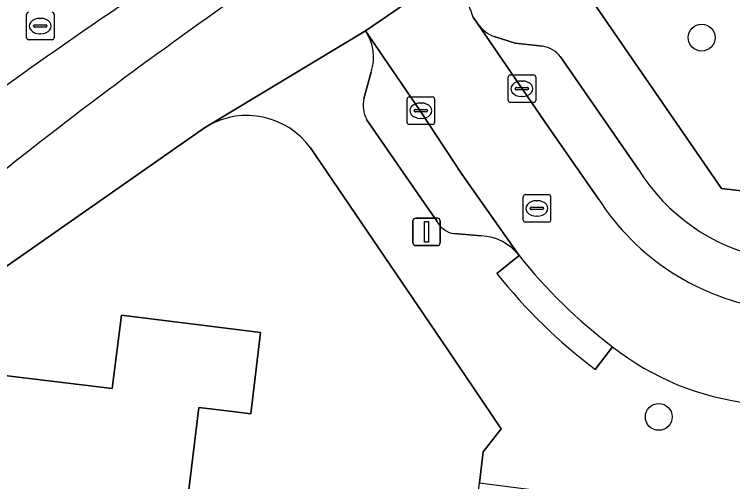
# Model space of a CAD drawing. Extents: x 158086 to 159499, y 382904 to 383981.
# Drawn here: x 158126.83 to 158152.97, y 383288.22 to 383305.23 of the extents above; entities that cross this region are included whole.
import ezdxf

# ---------------------------------------------------------------- set-up
doc = ezdxf.new("R2010")
doc.units = 0
for name, color, linetype in [('IMGEO_Berm_groen', 7, 'Continuous'), ('IMGEO_Boom', 7, 'Continuous'), ('IMGEO_Erf', 7, 'Continuous'), ('IMGEO_Fietspad_gesloten', 7, 'Continuous'), ('IMGEO_Kolk', 7, 'Continuous'), ('IMGEO_Lichtmast', 7, 'Continuous'), ('IMGEO_Pand', 7, 'Continuous'), ('IMGEO_Parkeervlak_open', 7, 'Continuous'), ('IMGEO_Rijbaan_lokaal_open', 7, 'Continuous'), ('IMGEO_Rioolput', 7, 'Continuous'), ('IMGEO_Verkeerseiland_groen', 7, 'Continuous'), ('IMGEO_Voetpad_open', 7, 'Continuous')]:
    doc.layers.add(name, color=color, linetype=linetype)

msp = doc.modelspace()

# ---------------------------------------------------------------- linework, layer by layer
at = {"layer": 'IMGEO_Berm_groen'}
msp.add_lwpolyline([(158155.023, 383304.921), (158150.25, 383311.92), (158145.745, 383308.83), (158147.784, 383305.841), (158152.564, 383298.893), (158155.809, 383298.506), (158155.846, 383298.637), (158156.713, 383298.547), (158156.713, 383298.704), (158157.933, 383298.551), (158157.959, 383298.704), (158159.181, 383298.556)], close=True, dxfattribs=at)
at = {"layer": 'IMGEO_Boom'}
for centre in [(158151.844, 383304.381), (158150.285, 383290.574)]:
    msp.add_circle(centre, 0.489, dxfattribs=at)
at = {"layer": 'IMGEO_Erf'}
for points in [[(158133.87, 383301.169), (158133.749, 383301.096), (158117.402, 383289.665), (158118.154, 383288.563), (158116.336, 383287.324), (158115.598, 383288.404), (158114.833, 383287.869), (158118.351, 383274.069), (158118.444, 383273.878), (158118.537, 383273.688)], [(158141.208, 383267.072), (158137.058, 383267.572), (158138.993, 383283.648), (158140.066, 383284.49), (158143.258, 383284.106), (158143.758, 383288.167), (158143.898, 383289.306), (158144.553, 383290.136), (158142.58, 383293.054), (158137.608, 383300.368)]]:
    msp.add_lwpolyline(points, dxfattribs=at)
msp.add_lwpolyline([(158130.37, 383268.214), (158121.343, 383269.316), (158124.158, 383292.364), (158130.396, 383291.604), (158130.731, 383294.281), (158135.789, 383293.648), (158135.438, 383290.688), (158134.776, 383290.768), (158133.551, 383290.917), (158130.774, 383268.165)], close=True, dxfattribs=at)
msp.add_arc((158135.29, 383298.674), 2.871, 36.166, 119.6445, dxfattribs=at)
at = {"layer": 'IMGEO_Fietspad_gesloten'}
for centre, radius, start, end in [((158207.388, 383191.343), 137.555, 122.05532, 127.42939), ((158232.715, 383165.7), 170.895, 124.71283, 128.751)]:
    msp.add_arc(centre, radius, start, end, dxfattribs=at)
at = {"layer": 'IMGEO_Kolk'}
for p, q in [((158144.878, 383303.019), (158145.73, 383303.019)), ((158144.803, 383302.093), (158144.803, 383302.945)), ((158145.291, 383302.799), (158145.316, 383302.799)), ((158145.804, 383302.945), (158145.804, 383302.093)), ((158145.062, 383302.513), (158145.062, 383302.525)), ((158145.5, 383302.476), (158145.102, 383302.476)), ((158145.105, 383302.562), (158145.503, 383302.562)), ((158145.546, 383302.525), (158145.546, 383302.513)), ((158141.201, 383302.219), (158142.053, 383302.219)), ((158145.314, 383302.239), (158145.289, 383302.239)), ((158141.126, 383301.293), (158141.126, 383302.145)), ((158141.614, 383301.999), (158141.639, 383301.999)), ((158142.127, 383302.145), (158142.127, 383301.293)), ((158145.73, 383302.019), (158144.878, 383302.019)), ((158141.385, 383301.713), (158141.385, 383301.725)), ((158141.823, 383301.676), (158141.425, 383301.676)), ((158141.428, 383301.762), (158141.826, 383301.762)), ((158141.869, 383301.725), (158141.869, 383301.713)), ((158141.637, 383301.439), (158141.612, 383301.439)), ((158142.053, 383301.219), (158141.201, 383301.219))]:
    msp.add_line(p, q, dxfattribs=at)
for points in [[(158144.878, 383303.019), (158145.73, 383303.019)], [(158144.803, 383302.093), (158144.803, 383302.945)], [(158145.804, 383302.945), (158145.804, 383302.093)], [(158141.201, 383302.219), (158142.053, 383302.219)], [(158141.126, 383301.293), (158141.126, 383302.145)], [(158142.127, 383302.145), (158142.127, 383301.293)], [(158145.73, 383302.019), (158144.878, 383302.019)], [(158142.053, 383301.219), (158141.201, 383301.219)]]:
    msp.add_lwpolyline(points, dxfattribs=at)
for centre, radius, start, end in [((158144.88, 383302.943), 0.0765, 91.552, 178.448), ((158144.88, 383302.943), 0.0765, 91.552, 178.448), ((158145.728, 383302.943), 0.0765, 1.552, 88.448), ((158145.728, 383302.943), 0.0765, 1.552, 88.448), ((158145.102, 383302.522), 0.0403, 85.8775, 175.7526), ((158145.099, 383302.512), 0.0366, 178.938, 274.7102), ((158145.503, 383302.519), 0.043, 264.8664, 352.4533), ((158145.507, 383302.524), 0.0386, 1.7309, 96.639), ((158141.203, 383302.143), 0.0765, 91.552, 178.448), ((158141.203, 383302.143), 0.0765, 91.552, 178.448), ((158142.051, 383302.143), 0.0765, 1.552, 88.448), ((158142.051, 383302.143), 0.0765, 1.552, 88.448), ((158144.88, 383302.095), 0.0765, 181.552, 268.448), ((158144.88, 383302.095), 0.0765, 181.552, 268.448), ((158145.728, 383302.095), 0.0765, 271.552, 358.448), ((158145.728, 383302.095), 0.0765, 271.552, 358.448), ((158141.425, 383301.722), 0.0403, 85.8775, 175.7526), ((158141.422, 383301.712), 0.0366, 178.938, 274.7102), ((158141.826, 383301.719), 0.043, 264.8664, 352.4533), ((158141.83, 383301.724), 0.0386, 1.7309, 96.639), ((158141.203, 383301.295), 0.0765, 181.552, 268.448), ((158141.203, 383301.295), 0.0765, 181.552, 268.448), ((158142.051, 383301.295), 0.0765, 271.552, 358.448), ((158142.051, 383301.295), 0.0765, 271.552, 358.448)]:
    msp.add_arc(centre, radius, start, end, dxfattribs=at)
for centre, major_axis, ratio, start_param, end_param in [((158145.29, 383302.519), (-0.387, 0.002), 0.722429, 4.712389, 7.853982), ((158145.315, 383302.519), (-0.39, 0.002), 0.717154, 1.570796, 4.712389), ((158141.613, 383301.719), (-0.387, 0.002), 0.722429, 4.712389, 7.853982), ((158141.638, 383301.719), (-0.39, 0.002), 0.717154, 1.570796, 4.712389)]:
    msp.add_ellipse(centre, major_axis=major_axis, ratio=ratio, start_param=start_param, end_param=end_param, dxfattribs=at)
at = {"layer": 'IMGEO_Lichtmast'}
for p, q in [((158141.439, 383297.807), (158142.229, 383297.807)), ((158142.229, 383297.807), (158141.439, 383297.807)), ((158141.339, 383296.907), (158141.339, 383297.707)), ((158141.339, 383297.707), (158141.339, 383296.907)), ((158142.329, 383297.707), (158142.329, 383296.907)), ((158142.329, 383296.907), (158142.329, 383297.707)), ((158142.229, 383296.807), (158141.439, 383296.807)), ((158141.439, 383296.807), (158142.229, 383296.807))]:
    msp.add_line(p, q, dxfattribs=at)
msp.add_lwpolyline([(158141.759, 383297.682), (158141.909, 383297.682), (158141.909, 383296.932), (158141.759, 383296.932), (158141.759, 383297.682)], dxfattribs=at)
for centre, start, end in [((158141.439, 383297.707), 90, 180), ((158141.439, 383297.707), 90, 180), ((158142.229, 383297.707), 0, 90), ((158142.229, 383297.707), 360, 90), ((158141.439, 383296.907), 180, 270), ((158141.439, 383296.907), 180, 270), ((158142.229, 383296.907), 270, 0), ((158142.229, 383296.907), 270, 0)]:
    msp.add_arc(centre, 0.1, start, end, dxfattribs=at)
at = {"layer": 'IMGEO_Pand'}
msp.add_lwpolyline([(158130.37, 383268.214), (158130.774, 383268.165), (158133.551, 383290.917), (158134.776, 383290.768), (158135.438, 383290.688), (158135.789, 383293.648), (158130.731, 383294.281), (158130.396, 383291.604), (158124.158, 383292.364), (158121.343, 383269.316)], close=True, dxfattribs=at)
at = {"layer": 'IMGEO_Parkeervlak_open'}
for points in [[(158143.689, 383304.896), (158146.268, 383301.124), (158148.079, 383298.528)], [(158145.202, 383296.444), (158143.113, 383299.406), (158141.606, 383301.72), (158139.609, 383304.624)], [(158146.048, 383304.069), (158145.057, 383304.183), (158144.29, 383304.416)], [(158149.544, 383299.579), (158146.71, 383303.678)], [(158139.819, 383303.121), (158139.552, 383302.159)], [(158139.653, 383301.404), (158141.631, 383298.517), (158142.218, 383297.682)], [(158142.822, 383297.243), (158143.825, 383297.161)]]:
    msp.add_lwpolyline(points, dxfattribs=at)
for centre, radius, start, end in [((158144.788, 383305.656), 1.336, 214.661, 248.1124), ((158138.178, 383303.658), 1.726, 341.8774, 34.0304), ((158145.911, 383303.081), 0.997, 36.7531, 82.1118), ((158140.608, 383301.916), 1.083, 167.0369, 208.2021), ((158155.633, 383303.379), 7.177, 211.9681, 257.7181), ((158155.556, 383303.281), 8.86, 212.4449, 262.0642), ((158142.965, 383298.075), 0.844, 207.7507, 260.2284), ((158143.744, 383295.325), 1.838, 37.5097, 87.4785)]:
    msp.add_arc(centre, radius, start, end, dxfattribs=at)
at = {"layer": 'IMGEO_Rijbaan_lokaal_open'}
for points in [[(158143.174, 383307.068), (158142.509, 383306.612), (158139.609, 383304.624), (158141.606, 383301.72), (158143.113, 383299.406), (158145.202, 383296.444)], [(158148.079, 383298.528), (158146.268, 383301.124), (158143.689, 383304.896), (158143.532, 383305.118)]]:
    msp.add_lwpolyline(points, dxfattribs=at)
for centre, radius, start, end in [((158147.662, 383306.884), 4.492, 177.6532, 203.153), ((158155.556, 383303.281), 8.86, 212.4449, 262.0642), ((158160.126, 383308.335), 19.082, 218.5463, 232.852), ((158154.707, 383300.876), 9.866, 231.7789, 263.6804)]:
    msp.add_arc(centre, radius, start, end, dxfattribs=at)
at = {"layer": 'IMGEO_Rioolput'}
for p, q in [((158127.275, 383304.374), (158127.275, 383305.226)), ((158127.763, 383305.08), (158127.788, 383305.08)), ((158128.276, 383305.226), (158128.276, 383304.374)), ((158127.534, 383304.794), (158127.534, 383304.806)), ((158127.577, 383304.843), (158127.975, 383304.843)), ((158128.018, 383304.806), (158128.018, 383304.794)), ((158127.972, 383304.757), (158127.574, 383304.757)), ((158128.202, 383304.3), (158127.35, 383304.3)), ((158127.786, 383304.52), (158127.761, 383304.52)), ((158145.348, 383297.737), (158145.348, 383298.589)), ((158145.423, 383298.663), (158146.275, 383298.663)), ((158146.349, 383298.589), (158146.349, 383297.737)), ((158145.836, 383298.443), (158145.861, 383298.443)), ((158145.607, 383298.157), (158145.607, 383298.169)), ((158146.045, 383298.12), (158145.647, 383298.12)), ((158145.65, 383298.206), (158146.048, 383298.206)), ((158146.091, 383298.169), (158146.091, 383298.157)), ((158145.859, 383297.883), (158145.834, 383297.883)), ((158146.275, 383297.663), (158145.423, 383297.663))]:
    msp.add_line(p, q, dxfattribs=at)
for points in [[(158127.275, 383304.374), (158127.275, 383305.226)], [(158128.276, 383305.226), (158128.276, 383304.374)], [(158128.202, 383304.3), (158127.35, 383304.3)], [(158145.348, 383297.737), (158145.348, 383298.589)], [(158145.423, 383298.663), (158146.275, 383298.663)], [(158146.349, 383298.589), (158146.349, 383297.737)], [(158146.275, 383297.663), (158145.423, 383297.663)]]:
    msp.add_lwpolyline(points, dxfattribs=at)
for centre, radius, start, end in [((158127.352, 383305.224), 0.0765, 91.552, 178.448), ((158127.352, 383305.224), 0.0765, 91.552, 178.448), ((158128.2, 383305.224), 0.0765, 1.552, 88.448), ((158128.2, 383305.224), 0.0765, 1.552, 88.448), ((158127.574, 383304.803), 0.0403, 85.8775, 175.7526), ((158127.979, 383304.805), 0.0386, 1.7309, 96.639), ((158127.571, 383304.793), 0.0366, 178.938, 274.7102), ((158127.975, 383304.8), 0.043, 264.8664, 352.4533), ((158127.352, 383304.376), 0.0765, 181.552, 268.448), ((158127.352, 383304.376), 0.0765, 181.552, 268.448), ((158128.2, 383304.376), 0.0765, 271.552, 358.448), ((158128.2, 383304.376), 0.0765, 271.552, 358.448), ((158145.425, 383298.587), 0.0765, 91.552, 178.448), ((158145.425, 383298.587), 0.0765, 91.552, 178.448), ((158146.273, 383298.587), 0.0765, 1.552, 88.448), ((158146.273, 383298.587), 0.0765, 1.552, 88.448), ((158145.647, 383298.166), 0.0403, 85.8775, 175.7526), ((158145.644, 383298.156), 0.0366, 178.938, 274.7102), ((158146.048, 383298.163), 0.043, 264.8664, 352.4533), ((158146.052, 383298.168), 0.0386, 1.7309, 96.639), ((158145.425, 383297.739), 0.0765, 181.552, 268.448), ((158145.425, 383297.739), 0.0765, 181.552, 268.448), ((158146.273, 383297.739), 0.0765, 271.552, 358.448), ((158146.273, 383297.739), 0.0765, 271.552, 358.448)]:
    msp.add_arc(centre, radius, start, end, dxfattribs=at)
for centre, major_axis, ratio, start_param, end_param in [((158127.762, 383304.8), (-0.387, 0.002), 0.722429, 4.712389, 7.853982), ((158127.787, 383304.8), (-0.39, 0.002), 0.717154, 1.570796, 4.712389), ((158145.835, 383298.163), (-0.387, 0.002), 0.722429, 4.712389, 7.853982), ((158145.86, 383298.163), (-0.39, 0.002), 0.717154, 1.570796, 4.712389)]:
    msp.add_ellipse(centre, major_axis=major_axis, ratio=ratio, start_param=start_param, end_param=end_param, dxfattribs=at)
at = {"layer": 'IMGEO_Verkeerseiland_groen'}
msp.add_arc((158207.388, 383191.343), 137.555, 122.05532, 127.42939, dxfattribs=at)
at = {"layer": 'IMGEO_Voetpad_open'}
for points in [[(158111.979, 383284.958), (158114.833, 383287.869), (158115.598, 383288.404), (158117.402, 383289.665), (158133.749, 383301.096), (158133.87, 383301.169), (158139.609, 383304.624), (158142.509, 383306.612), (158143.174, 383307.068), (158145.745, 383308.83), (158150.25, 383311.92), (158155.491, 383315.503)], [(158186.591, 383295.165), (158171.168, 383297.074), (158165.494, 383297.776), (158165.111, 383297.823), (158159.76, 383298.486), (158159.181, 383298.556), (158157.959, 383298.704), (158157.933, 383298.551), (158156.713, 383298.704), (158156.713, 383298.547), (158155.846, 383298.637), (158155.809, 383298.506), (158152.564, 383298.893), (158147.784, 383305.841), (158145.745, 383308.83), (158143.174, 383307.068)], [(158143.532, 383305.118), (158143.689, 383304.896)], [(158139.609, 383304.624), (158133.87, 383301.169)], [(158144.29, 383304.416), (158145.057, 383304.183), (158146.048, 383304.069)], [(158146.71, 383303.678), (158149.544, 383299.579)], [(158139.552, 383302.159), (158139.819, 383303.121)], [(158142.218, 383297.682), (158141.631, 383298.517), (158139.653, 383301.404)], [(158137.608, 383300.368), (158142.58, 383293.054), (158144.553, 383290.136), (158143.898, 383289.306), (158143.758, 383288.167), (158145.267, 383287.982), (158205.148, 383280.625), (158206.097, 383280.508), (158207.45, 383280.342), (158274.982, 383272.062), (158277.718, 383271.726), (158339.394, 383264.164)], [(158143.825, 383297.161), (158142.822, 383297.243)], [(158145.202, 383296.444), (158144.389, 383295.796)], [(158144.389, 383295.796), (158145.202, 383296.444)], [(158147.975, 383292.296), (158148.603, 383293.125)], [(158148.603, 383293.125), (158147.975, 383292.296)]]:
    msp.add_lwpolyline(points, dxfattribs=at)
for centre, radius, start, end in [((158147.662, 383306.884), 4.492, 177.6532, 203.153), ((158232.715, 383165.7), 170.895, 124.71283, 128.751), ((158144.788, 383305.656), 1.336, 214.661, 248.1124), ((158138.178, 383303.658), 1.726, 341.8774, 34.0304), ((158145.911, 383303.081), 0.997, 36.7531, 82.1118), ((158140.608, 383301.916), 1.083, 167.0369, 208.2021), ((158135.29, 383298.674), 2.871, 36.166, 119.6445), ((158155.633, 383303.379), 7.177, 211.9681, 257.7181), ((158142.965, 383298.075), 0.844, 207.7507, 260.2284), ((158143.744, 383295.325), 1.838, 37.5097, 87.4785), ((158160.126, 383308.335), 19.082, 218.5463, 232.852), ((158160.155, 383308.362), 20.161, 218.5566, 232.834), ((158160.155, 383308.362), 20.161, 218.5566, 232.834), ((158154.707, 383300.876), 9.866, 231.7789, 263.6804)]:
    msp.add_arc(centre, radius, start, end, dxfattribs=at)

doc.saveas('drawing.dxf')
